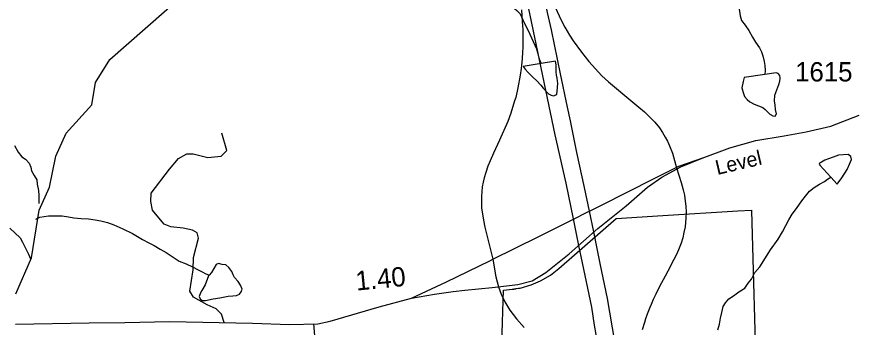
# Model space of a CAD drawing. Extents: x 2001466 to 2224147, y 644118 to 847247.
# Drawn here: x 2030071 to 2035507, y 739248 to 741256 of the extents above; entities that cross this region are included whole.
import ezdxf

# ---------------------------------------------------------------- set-up
doc = ezdxf.new("R2010")
doc.units = 0
for name, color, linetype in [('Exist Boundary Political City Limit New', 7, 'Continuous'), ('Exist Hydrographic Creek Single Shore', 7, 'Continuous'), ('Exist Hydrographic Misc Water Feature', 7, 'Continuous'), ('Exist Road Non-System Type 51', 7, 'Continuous'), ('Exist Road Secondary Mileage Hundredths English Label', 7, 'Continuous'), ('Exist Road Secondary Type 51 Attributed', 7, 'Continuous'), ('Exist Road Secondary Type 51 Label', 7, 'Continuous'), ('Exist Road Secondary Type 51 Number Label', 7, 'Continuous'), ('Map Preparation Boundary City Limit Buffer Line', 7, 'Continuous'), ('Prop Road Primary Interstate Projected', 7, 'Continuous')]:
    doc.layers.add(name, color=color, linetype=linetype)

msp = doc.modelspace()

# ---------------------------------------------------------------- linework, layer by layer
at = {"layer": 'Exist Boundary Political City Limit New'}
msp.add_lwpolyline([(2033210.4, 739065.4), (2033216.8, 739281.2), (2033222.5, 739486.6), (2033279, 739493.6), (2033281, 739493.9), (2033282, 739494), (2033283, 739494.1), (2033284, 739494.2), (2033285, 739494.4), (2033286, 739494.5), (2033287, 739494.6), (2033288, 739494.8), (2033289, 739494.9), (2033289.9, 739495.1), (2033290.9, 739495.2), (2033291.9, 739495.4), (2033292.9, 739495.5), (2033293.9, 739495.6), (2033294.9, 739495.8), (2033295.9, 739495.9), (2033296.9, 739496.1), (2033297.9, 739496.2), (2033298.9, 739496.4), (2033299.9, 739496.6), (2033300.8, 739496.8), (2033301.8, 739496.9), (2033302.8, 739497.1), (2033303.8, 739497.2), (2033304.8, 739497.4), (2033305.8, 739497.6), (2033306.8, 739497.8), (2033320.4, 739499.4), (2033329.9, 739500.9), (2033403, 739522.6), (2033461.6, 739547.6), (2033526.5, 739585.3), (2033580.9, 739627.1), (2033952.8, 739951.9), (2034254.5, 739969.9), (2034739.9, 740000), (2034828.4, 740004.6), (2034828.5, 740000), (2034861.2, 738839.8)], dxfattribs=at)
at = {"layer": 'Exist Hydrographic Creek Single Shore'}
msp.add_lwpolyline([(2030065.2, 739463.3), (2030165.3, 739697.5), (2030215.3, 740004.9), (2030281.4, 740154.5), (2030323.2, 740353.8), (2030390.3, 740503.4), (2030556.3, 740687), (2030581.4, 740830.8), (2030673.2, 740979.8), (2031272.2, 741505.8), (2031355.2, 741737), (2031347.2, 741897.9), (2031280.2, 742070), (2031255.2, 742313.2), (2031288.2, 742378.2), (2031438.3, 742486.7), (2031405.3, 742753.1), (2031437.2, 743497.3), (2031521.3, 743679.3), (2031639.7, 743748)], dxfattribs=at)
at = {"layer": 'Exist Hydrographic Misc Water Feature'}
for points in [[(2034665.8, 741441.4), (2034689.6, 741423.6), (2034703.5, 741405.3), (2034721.8, 741371.3), (2034729.8, 741351.5), (2034746.6, 741315.9), (2034752.5, 741291.9), (2034756.8, 741261.5), (2034765, 741231.8), (2034787.2, 741201.8), (2034811.2, 741168.5), (2034835.8, 741124.6), (2034856.1, 741092.1), (2034880.3, 741054.7), (2034894.4, 741029), (2034902.6, 741002.6), (2034911, 740967.1), (2034915.1, 740940.8), (2034917.4, 740908.8), (2034915.3, 740882.6)], [(2033293.8, 741310.2), (2033310, 741297.6), (2033330.3, 741275.8), (2033348.5, 741236.1), (2033362.9, 741203.9), (2033383, 741166.5), (2033393, 741144.1), (2033435.9, 741049), (2033446.1, 741016.7), (2033452.3, 740991.2), (2033458.7, 740973), (2033467.1, 740954.8)], [(2033467.1, 740954.8), (2033350.2, 740935), (2033362.3, 740916.7), (2033382.4, 740895.1), (2033412.3, 740865.7), (2033438.6, 740841.3), (2033464.6, 740813.8), (2033480.8, 740793.7), (2033502.7, 740769.5), (2033514.8, 740757.8), (2033530.8, 740750.1), (2033548.9, 740744), (2033562.8, 740750.2), (2033569, 740755.8), (2033570.8, 740773.9), (2033574.7, 740823.9), (2033570.4, 740858.4), (2033566.3, 740878.1), (2033564.5, 740900.3), (2033564.3, 740924.1), (2033564.1, 740946.3), (2033560, 740970.1), (2033467.1, 740954.8)], [(2034915.3, 740882.6), (2034782.7, 740863.1), (2034774.7, 740837.1), (2034766.7, 740797), (2034775.1, 740767.3), (2034783.1, 740740.9), (2034801.3, 740720.9), (2034819.2, 740704.9), (2034847.5, 740691.2), (2034903.5, 740669.6), (2034917.4, 740655.3), (2034933.6, 740641.9), (2034947.5, 740626), (2034967.8, 740615.7), (2034981.8, 740613.8), (2034991.6, 740627.6), (2034985.7, 740655.6), (2034981.6, 740686), (2034977.5, 740709.9), (2034981.2, 740750), (2035007, 740818.4), (2035012.7, 740840.4), (2035014.8, 740860), (2035012.5, 740875.7), (2035002.7, 740888.2), (2034988.5, 740894.2), (2034915.3, 740882.6)], [(2030055.8, 740423.2), (2030079.8, 740379.3), (2030104, 740350), (2030126.4, 740334), (2030150.3, 740309.7), (2030160.6, 740284.1), (2030166.7, 740258.5), (2030182.9, 740230.3), (2030199.4, 740200.4), (2030203.5, 740174.1), (2030211.9, 740132.1), (2030214.1, 740100.8), (2030214.1, 740074.6), (2030214.1, 740048.3)], [(2035342.7, 740218.4), (2035383.7, 740173.3), (2035413.4, 740213.8), (2035449.1, 740268), (2035464.9, 740302), (2035476.8, 740332.2), (2035473.1, 740351.9), (2035454.8, 740365.5), (2035392.7, 740361.8), (2035358.9, 740347.8), (2035326.9, 740336.9), (2035304.9, 740329.1), (2035292.8, 740322.8), (2035282.8, 740314.8), (2035269.1, 740308.6), (2035267.2, 740302.8), (2035271.1, 740297), (2035342.7, 740218.4)], [(2034611, 739230.2), (2034620.9, 739267.8), (2034628.7, 739306.1), (2034636.7, 739342), (2034644.7, 739382.1), (2034660.5, 739406.4), (2034682.4, 739430.6), (2034712.3, 739450.4), (2034746.2, 739476.8), (2034786, 739500.6), (2034807.9, 739533), (2034829.8, 739558.7), (2034851.6, 739601), (2034883.6, 739638.9), (2034951.2, 739747.4), (2035000.9, 739817.8), (2035030.6, 739865.5), (2035052.5, 739906.1), (2035070.6, 739941.8), (2035092.3, 739980), (2035114, 740008.2), (2035136, 740036.5), (2035155.7, 740064.8), (2035179.7, 740094.6), (2035205.7, 740126.9), (2035235.6, 740150.9), (2035269.7, 740173.2), (2035301.5, 740191.4), (2035321.1, 740205), (2035342.7, 740218.4)], [(2030195, 739946.2), (2030220.9, 739958.8), (2030276.9, 739969.2), (2030319.1, 739967.5), (2030365.2, 739967.4), (2030404.8, 739961.6), (2030439.1, 739956.1), (2030487.2, 739950.1), (2030535.2, 739949.1), (2030579.3, 739943.3), (2030615.2, 739935.2), (2030657.4, 739925.3), (2030699.7, 739909.7), (2030757.7, 739883.9), (2030820, 739853.1), (2030884.2, 739814.9), (2030926.3, 739793.5), (2030960.5, 739775.6), (2030998.8, 739751.8), (2031038.8, 739730.5), (2031123.3, 739674.6), (2031167.6, 739657.3), (2031207.8, 739637.6), (2031245.7, 739618), (2031275.9, 739603.4), (2031289.8, 739595.7), (2031317.1, 739584.6)], [(2030025.5, 739889), (2030091.9, 739825.3), (2030108.1, 739797.9), (2030128.6, 739754), (2030146.9, 739720), (2030159.6, 739691)], [(2031317.1, 739584.6), (2031313.2, 739579.7), (2031291.3, 739521.9), (2031269.3, 739485.4), (2031259.5, 739470), (2031251.7, 739445.6), (2031257.6, 739431.6), (2031271.8, 739419.8), (2031293.7, 739420.2), (2031343.5, 739432.3), (2031385.6, 739438), (2031439.7, 739448.4), (2031469.6, 739451), (2031493.8, 739453), (2031513.7, 739462.5), (2031523.6, 739477), (2031529.7, 739493.3), (2031519.3, 739520.6), (2031505.1, 739543), (2031481.1, 739568.9), (2031471.3, 739586.3), (2031463.1, 739608.6), (2031443, 739634.5), (2031424.9, 739650.4), (2031401, 739654.2), (2031376.8, 739660.4), (2031362.8, 739654.2), (2031346.8, 739628.2), (2031331, 739602.3), (2031317.1, 739584.6)]]:
    msp.add_lwpolyline(points, dxfattribs=at)
at = {"layer": 'Exist Road Non-System Type 51'}
for points in [[(2030941.5, 740115.4), (2031059.5, 740270.9), (2031117.1, 740340.1), (2031171.8, 740368.9), (2031212.1, 740368.9), (2031307.1, 740345.8), (2031393.4, 740354.5), (2031430.8, 740391.9), (2031399.2, 740504.2)], [(2030950.2, 740006), (2030938.7, 740060.7), (2030941.5, 740115.4)], [(2031025, 739913.8), (2030979, 739968.5), (2030950.2, 740006)], [(2031413.1, 739277.3), (2031396.3, 739332), (2031361.8, 739366.6), (2031304.2, 739392.5), (2031215, 739441.5), (2031191.9, 739481.8), (2031212.1, 739620), (2031215, 739697.8), (2031246.6, 739824.5), (2031238, 739859.1), (2031209.2, 739876.4), (2031148.8, 739887.9), (2031068.2, 739896.5), (2031025, 739913.8)], [(2032034.7, 738583.2), (2032017.4, 738758.9), (2032005.9, 738879.8), (2032003, 739023.8), (2032000.1, 739193.8), (2031993.5, 739268.7)]]:
    msp.add_lwpolyline(points, dxfattribs=at)
at = {"layer": 'Exist Road Secondary Type 51 Attributed'}
msp.add_lwpolyline([(2030062.4, 739266.8), (2030538.7, 739275.6), (2030770.4, 739278.8), (2031060.4, 739283.7), (2031596.2, 739274), (2031836, 739266), (2032021.4, 739269.2), (2032101.1, 739286.1), (2032418.1, 739380.3), (2032627.2, 739436.6), (2032776.9, 739460.8), (2032896.4, 739478.7), (2032972.6, 739487.8), (2033149.8, 739504.3), (2033314.7, 739523.6), (2033408, 739547.7), (2033496.5, 739600.9), (2033647.8, 739721.6), (2033834.4, 739887.5), (2034016.7, 740034), (2034155.8, 740154.8), (2034247.6, 740219.2), (2034371.5, 740285.2), (2034509.8, 740341.6), (2034688.9, 740407.6), (2034857, 740455.1), (2035041.2, 740486.5), (2035182.8, 740511.5), (2035342.1, 740548.5), (2035525.6, 740619.3)], dxfattribs=at)
at = {"layer": 'Map Preparation Boundary City Limit Buffer Line'}
msp.add_lwpolyline([(2033210.4, 739065.4), (2033216.8, 739281.2), (2033222.5, 739486.6), (2033279, 739493.6), (2033281, 739493.9), (2033282, 739494), (2033283, 739494.1), (2033284, 739494.2), (2033285, 739494.4), (2033286, 739494.5), (2033287, 739494.6), (2033288, 739494.8), (2033289, 739494.9), (2033289.9, 739495.1), (2033290.9, 739495.2), (2033291.9, 739495.4), (2033292.9, 739495.5), (2033293.9, 739495.6), (2033294.9, 739495.8), (2033295.9, 739495.9), (2033296.9, 739496.1), (2033297.9, 739496.2), (2033298.9, 739496.4), (2033299.9, 739496.6), (2033300.8, 739496.8), (2033301.8, 739496.9), (2033302.8, 739497.1), (2033303.8, 739497.2), (2033304.8, 739497.4), (2033305.8, 739497.6), (2033306.8, 739497.8), (2033320.4, 739499.4), (2033329.9, 739500.9), (2033403, 739522.6), (2033461.6, 739547.6), (2033526.5, 739585.3), (2033580.9, 739627.1), (2033952.8, 739951.9), (2034254.5, 739969.9), (2034739.9, 740000), (2034828.4, 740004.6), (2034828.5, 740000), (2034861.2, 738839.8)], dxfattribs=at)
at = {"layer": 'Prop Road Primary Interstate Projected'}
for p, q in [((2034359.1, 740289.5), (2034527.4, 740348.9)), ((2033674.5, 739949.5), (2033709.6, 739775.6)), ((2033809, 739863.9), (2033779.3, 739999))]:
    msp.add_line(p, q, dxfattribs=at)
for points in [[(2032183.6, 747058.5), (2032199.8, 746984.8), (2032346, 746289.3), (2032409, 745994), (2032826.3, 743985.5), (2032921.1, 743554.5), (2032963.7, 743346.2), (2033231.2, 742076.4), (2033300.7, 741719.5), (2033362.4, 741413.6), (2033555.8, 740493.4), (2033626.1, 740179.3), (2033674.5, 739949.5)], [(2033779.3, 739999), (2033747.2, 740151.2), (2033697.9, 740378.1), (2033656.4, 740583.7), (2033637.9, 740672.2), (2033592.2, 740888), (2033533.8, 741171.5), (2033508.4, 741284.8), (2033489.4, 741385.4), (2033462.8, 741514.6), (2033443.7, 741608.4)], [(2033558.7, 741313.6), (2033593.9, 741239), (2033620.2, 741189.7), (2033649.8, 741138.1), (2033675.1, 741099.7), (2033727.1, 741028.1), (2033775.2, 740966.2), (2033859.3, 740874.7), (2033902.8, 740834.9), (2034060.3, 740703.7), (2034100.2, 740672.1), (2034136.4, 740641.6), (2034175.8, 740603), (2034203.6, 740573.4), (2034232.3, 740537.6), (2034252.1, 740508), (2034270.9, 740478.4), (2034284.3, 740450.6), (2034298.7, 740420.2), (2034317.5, 740373.6), (2034342.4, 740279.5)], [(2033340, 741301.4), (2033344.3, 741224.9), (2033347.5, 741171.1), (2033348.3, 741122.4), (2033348.3, 741055.8), (2033346.6, 741029.3), (2033344.3, 740984.1), (2033338.1, 740922.5), (2033331.9, 740879.1), (2033315.6, 740795.6), (2033302.2, 740734.9), (2033295.2, 740713.2), (2033270.4, 740633), (2033250, 740579.3), (2033196.6, 740457.6), (2033157.3, 740374.9), (2033135.6, 740325.1), (2033122.5, 740289.8), (2033107.9, 740249.3), (2033097.7, 740214.2), (2033091.2, 740185.6), (2033085.8, 740155.4), (2033082.7, 740125.8), (2033080.4, 740091.8), (2033080.4, 740052.1), (2033081.1, 740018.1), (2033086, 739980.3), (2033093, 739941.3), (2033102.4, 739894.5), (2033154.3, 739688)], [(2033779.9, 739999), (2033854, 740035.6), (2034027.5, 740123.6), (2034194.7, 740207.1), (2034359.1, 740289.5)], [(2034342.4, 740279.5), (2034372.7, 740183.4), (2034386.5, 740136.7), (2034395.2, 740101.2), (2034399.5, 740064), (2034403.9, 740030.2), (2034405.6, 739993), (2034403.9, 739953.2), (2034398.7, 739897.8), (2034391.7, 739859.7), (2034384.4, 739825.4), (2034373.9, 739792.3), (2034360.8, 739759.5), (2034345.9, 739722), (2034327.2, 739685.3), (2034287.6, 739610.1), (2034269.3, 739577.4), (2034233.7, 739511.6), (2034210.1, 739462.5), (2034192.8, 739426.9), (2034178.8, 739395.6), (2034170.6, 739375.4), (2034154.3, 739332.3), (2034143.2, 739302), (2034135.5, 739278.4), (2034120.5, 739230.7)], [(2033154.3, 739688), (2033446.5, 739832.7), (2033677.1, 739946.3)], [(2033677.1, 739946.3), (2033765.1, 739992), (2033779.9, 739999)], [(2034012.5, 738316.8), (2034006.6, 738501.2), (2033998.6, 738665.9), (2033982.8, 738830.5), (2033963.6, 739006.9), (2033950.8, 739112.2), (2033944.4, 739156.1), (2033896.6, 739433.7), (2033849.9, 739659.5), (2033809, 739863.9)], [(2033709.6, 739775.6), (2033732.9, 739664.6), (2033792.1, 739378.5), (2033810.9, 739261.6), (2033831.1, 739140.3), (2033836.9, 739104.2), (2033856.9, 738947.9), (2033872.2, 738760.3), (2033887.5, 738540.2), (2033895.2, 738377.4), (2033899, 738264.9), (2033892.5, 738051)], [(2032627.2, 739436.6), (2032854.3, 739540.7), (2033133.6, 739677.7), (2033154.3, 739688)], [(2033154.3, 739688), (2033173.3, 739573.5), (2033191, 739508.5)], [(2033191, 739508.5), (2033208.7, 739462.5), (2033232.4, 739412.8), (2033264.3, 739357.3), (2033306.8, 739301.8), (2033356.5, 739246.3)]]:
    msp.add_lwpolyline(points, dxfattribs=at)

# ---------------------------------------------------------------- texts
at = {"layer": 'Exist Road Secondary Mileage Hundredths English Label'}
msp.add_text('1.40', height=125, rotation=5.5301, dxfattribs=at).set_placement((2032270.7, 739484.4))
at = {"layer": 'Exist Road Secondary Type 51 Label'}
msp.add_text('Level', height=95, rotation=13.1256, dxfattribs=at).set_placement((2034607.6, 740232.6))
at = {"layer": 'Exist Road Secondary Type 51 Number Label'}
msp.add_text('1615', height=125, dxfattribs=at).set_placement((2035111.6, 740837.8))

doc.saveas('drawing.dxf')
